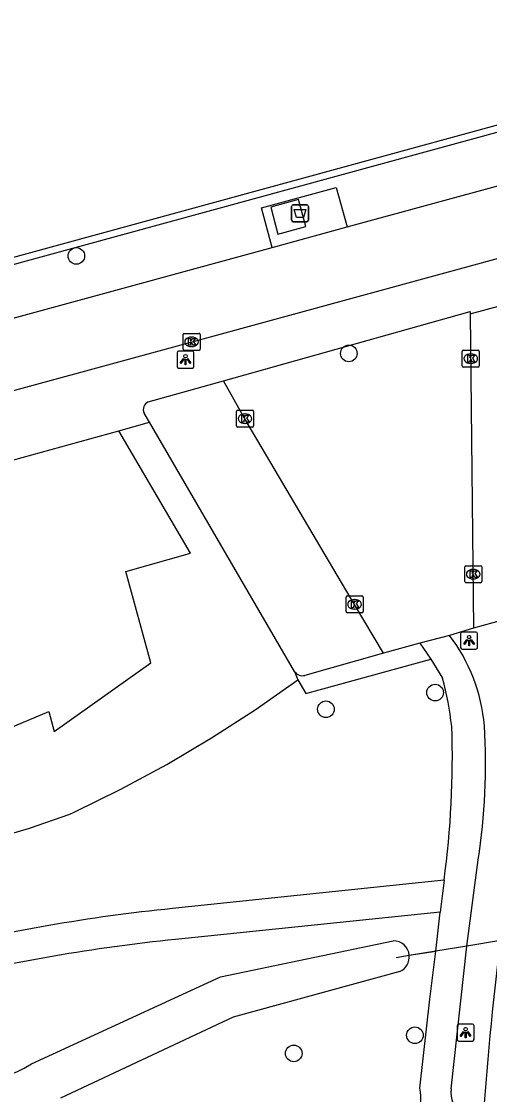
# Model space of a CAD drawing. Extents: x 159053 to 160041, y 380450 to 381422.
# Drawn here: x 159277.3 to 159304.8, y 380777.8 to 380840.9 of the extents above; entities that cross this region are included whole.
import ezdxf

# ---------------------------------------------------------------- set-up
doc = ezdxf.new("R2010")
doc.units = 0
for name, color, linetype in [('IMGEO_Afval_apart_plaats', 7, 'Continuous'), ('IMGEO_Boom', 7, 'Continuous'), ('IMGEO_Duiker', 7, 'Continuous'), ('IMGEO_Fietspad_gesloten', 7, 'Continuous'), ('IMGEO_Groenvoorziening', 7, 'Continuous'), ('IMGEO_Haag', 7, 'Continuous'), ('IMGEO_Kolk', 7, 'Continuous'), ('IMGEO_Lichtpunt', 7, 'Continuous'), ('IMGEO_Pand', 7, 'Continuous'), ('IMGEO_Parkeervlak_open', 7, 'Continuous'), ('IMGEO_Rijbaan_lokaal_open', 7, 'Continuous'), ('IMGEO_Voetpad_gesloten', 7, 'Continuous'), ('IMGEO_Voetpad_open', 7, 'Continuous'), ('IMGEO_Waterloop', 7, 'Continuous')]:
    doc.layers.add(name, color=color, linetype=linetype)

msp = doc.modelspace()

# ---------------------------------------------------------------- linework, layer by layer
at = {"layer": 'IMGEO_Afval_apart_plaats'}
for p, q in [((159293.131, 380829.206), (159293.131, 380830.006)), ((159293.131, 380830.006), (159293.131, 380829.206)), ((159293.231, 380830.106), (159294.021, 380830.106)), ((159294.021, 380830.106), (159293.231, 380830.106)), ((159294.121, 380830.006), (159294.121, 380829.206)), ((159294.121, 380829.206), (159294.121, 380830.006)), ((159294.021, 380829.106), (159293.231, 380829.106)), ((159293.231, 380829.106), (159294.021, 380829.106))]:
    msp.add_line(p, q, dxfattribs=at)
msp.add_lwpolyline([(159293.274, 380829.82), (159293.978, 380829.82), (159293.829, 380829.35), (159293.423, 380829.35), (159293.274, 380829.82)], dxfattribs=at)
for centre, start, end in [((159293.231, 380830.006), 90, 180), ((159293.231, 380830.006), 90, 180), ((159294.021, 380830.006), 0, 90), ((159294.021, 380830.006), 360, 90), ((159293.231, 380829.206), 180, 270), ((159293.231, 380829.206), 180, 270), ((159294.021, 380829.206), 270, 0), ((159294.021, 380829.206), 270, 0)]:
    msp.add_arc(centre, 0.1, start, end, dxfattribs=at)
at = {"layer": 'IMGEO_Boom'}
for centre in [(159280.479, 380827.102), (159296.496, 380821.381), (159301.567, 380801.457), (159295.15, 380800.474), (159300.381, 380781.328), (159293.258, 380780.266)]:
    msp.add_circle(centre, 0.489, dxfattribs=at)
at = {"layer": 'IMGEO_Duiker'}
msp.add_lwpolyline([(159309.13, 380787.499), (159308.168, 380787.342), (159305.408, 380786.89), (159303.424, 380786.565), (159301.6, 380786.267), (159300.05, 380786.013), (159299.272, 380785.886)], dxfattribs=at)
at = {"layer": 'IMGEO_Fietspad_gesloten'}
for points in [[(159300.667, 380804.356), (159301.306, 380803.416)], [(159301.306, 380803.416), (159302.005, 380802.3)], [(159302.504, 380778.189), (159303.424, 380786.565), (159304.097, 380791.628)], [(159302.09, 380790.43), (159301.874, 380788.552)], [(159301.6, 380786.267), (159301.874, 380788.552)], [(159300.664, 380778.22), (159301.262, 380783.442), (159301.6, 380786.267)]]:
    msp.add_lwpolyline(points, dxfattribs=at)
for centre, radius, start, end in [((159294.266, 380798.617), 10.242, 4.95454, 37.25909), ((159282.474, 380797.101), 20.211, 6.72467, 14.90528), ((159249.786, 380797.599), 52.794, 352.19502, 2.02832), ((159267.307, 380797.312), 37.226, 351.21744, 3.37281), ((159297.375, 380777.578), 3.351, 339.65386, 11.04456), ((159304.893, 380778.042), 2.394, 176.47822, 256.5097)]:
    msp.add_arc(centre, radius, start, end, dxfattribs=at)
at = {"layer": 'IMGEO_Groenvoorziening'}
for points in [[(159254.746, 380791.81), (159256.178, 380791.551), (159258.377, 380791.255), (159260.588, 380791.077), (159262.806, 380791.02), (159265.023, 380791.083), (159267.234, 380791.265), (159267.972, 380791.349), (159270.447, 380791.707), (159272.901, 380792.184), (159275.33, 380792.779), (159277.727, 380793.489), (159280.088, 380794.313), (159280.344, 380794.432), (159283.094, 380795.779), (159285.789, 380797.233), (159288.425, 380798.792), (159290.998, 380800.453), (159293.504, 380802.213)], [(159300.049, 380786.029), (159301.6, 380786.267)]]:
    msp.add_lwpolyline(points, dxfattribs=at)
at = {"layer": 'IMGEO_Haag'}
for points in [[(159416.656, 380864.403), (159416.707, 380864.21), (159357.585, 380848.689), (159343.492, 380844.837), (159340.652, 380844.061), (159220.908, 380811.334), (159220.855, 380811.527), (159220.802, 380811.72)], [(159340.546, 380844.447), (159220.802, 380811.72)]]:
    msp.add_lwpolyline(points, dxfattribs=at)
at = {"layer": 'IMGEO_Kolk'}
for p, q in [((159286.749, 380821.63), (159286.749, 380822.482)), ((159286.824, 380822.556), (159287.676, 380822.556)), ((159287.237, 380822.336), (159287.262, 380822.336)), ((159287.75, 380822.482), (159287.75, 380821.63)), ((159287.676, 380821.556), (159286.824, 380821.556)), ((159287.26, 380821.776), (159287.235, 380821.776)), ((159303.163, 380820.644), (159303.163, 380821.496)), ((159303.238, 380821.57), (159304.09, 380821.57)), ((159303.651, 380821.35), (159303.676, 380821.35)), ((159304.164, 380821.496), (159304.164, 380820.644)), ((159303.674, 380820.79), (159303.649, 380820.79)), ((159304.09, 380820.57), (159303.238, 380820.57)), ((159289.889, 380817.118), (159289.889, 380817.97)), ((159289.964, 380818.044), (159290.816, 380818.044)), ((159290.377, 380817.824), (159290.402, 380817.824)), ((159290.89, 380817.97), (159290.89, 380817.118)), ((159290.816, 380817.044), (159289.964, 380817.044)), ((159290.4, 380817.264), (159290.375, 380817.264)), ((159303.307, 380807.984), (159303.307, 380808.836)), ((159303.382, 380808.91), (159304.234, 380808.91)), ((159304.308, 380808.836), (159304.308, 380807.984)), ((159303.818, 380808.13), (159303.793, 380808.13)), ((159303.795, 380808.69), (159303.82, 380808.69)), ((159304.234, 380807.91), (159303.382, 380807.91)), ((159296.33, 380806.213), (159296.33, 380807.065)), ((159296.405, 380807.139), (159297.257, 380807.139)), ((159296.818, 380806.919), (159296.843, 380806.919)), ((159297.331, 380807.065), (159297.331, 380806.213)), ((159296.841, 380806.359), (159296.816, 380806.359)), ((159297.257, 380806.139), (159296.405, 380806.139))]:
    msp.add_line(p, q, dxfattribs=at)
for points in [[(159286.749, 380821.63), (159286.749, 380822.482)], [(159286.824, 380822.556), (159287.676, 380822.556)], [(159287.07, 380822.256), (159287.193, 380822.256), (159287.193, 380822.105), (159287.323, 380822.256), (159287.487, 380822.256), (159287.341, 380822.105), (159287.494, 380821.856), (159287.342, 380821.856), (159287.257, 380822.02), (159287.193, 380821.953), (159287.193, 380821.856), (159287.07, 380821.856), (159287.07, 380822.256)], [(159287.75, 380822.482), (159287.75, 380821.63)], [(159287.676, 380821.556), (159286.824, 380821.556)], [(159303.163, 380820.644), (159303.163, 380821.496)], [(159303.238, 380821.57), (159304.09, 380821.57)], [(159304.164, 380821.496), (159304.164, 380820.644)], [(159303.484, 380821.27), (159303.607, 380821.27), (159303.607, 380821.119), (159303.737, 380821.27), (159303.901, 380821.27), (159303.755, 380821.119), (159303.908, 380820.87), (159303.756, 380820.87), (159303.671, 380821.034), (159303.607, 380820.967), (159303.607, 380820.87), (159303.484, 380820.87), (159303.484, 380821.27)], [(159304.09, 380820.57), (159303.238, 380820.57)], [(159289.889, 380817.118), (159289.889, 380817.97)], [(159289.964, 380818.044), (159290.816, 380818.044)], [(159290.21, 380817.744), (159290.333, 380817.744), (159290.333, 380817.593), (159290.463, 380817.744), (159290.627, 380817.744), (159290.481, 380817.593), (159290.634, 380817.344), (159290.482, 380817.344), (159290.397, 380817.508), (159290.333, 380817.441), (159290.333, 380817.344), (159290.21, 380817.344), (159290.21, 380817.744)], [(159290.89, 380817.97), (159290.89, 380817.118)], [(159290.816, 380817.044), (159289.964, 380817.044)], [(159303.307, 380807.984), (159303.307, 380808.836)], [(159303.382, 380808.91), (159304.234, 380808.91)], [(159304.308, 380808.836), (159304.308, 380807.984)], [(159303.628, 380808.61), (159303.751, 380808.61), (159303.751, 380808.459), (159303.881, 380808.61), (159304.045, 380808.61), (159303.899, 380808.459), (159304.052, 380808.21), (159303.9, 380808.21), (159303.815, 380808.374), (159303.751, 380808.307), (159303.751, 380808.21), (159303.628, 380808.21), (159303.628, 380808.61)], [(159304.234, 380807.91), (159303.382, 380807.91)], [(159296.33, 380806.213), (159296.33, 380807.065)], [(159296.405, 380807.139), (159297.257, 380807.139)], [(159297.331, 380807.065), (159297.331, 380806.213)], [(159296.651, 380806.839), (159296.774, 380806.839), (159296.774, 380806.688), (159296.904, 380806.839), (159297.068, 380806.839), (159296.922, 380806.688), (159297.075, 380806.439), (159296.923, 380806.439), (159296.838, 380806.603), (159296.774, 380806.536), (159296.774, 380806.439), (159296.651, 380806.439), (159296.651, 380806.839)], [(159297.257, 380806.139), (159296.405, 380806.139)]]:
    msp.add_lwpolyline(points, dxfattribs=at)
for centre, start, end in [((159286.826, 380822.48), 91.55205, 178.44795), ((159286.826, 380822.48), 91.55205, 178.44795), ((159287.674, 380822.48), 1.55205, 88.44795), ((159287.674, 380822.48), 1.55205, 88.44795), ((159286.826, 380821.632), 181.55205, 268.44795), ((159286.826, 380821.632), 181.55205, 268.44795), ((159287.674, 380821.632), 271.55205, 358.44795), ((159287.674, 380821.632), 271.55205, 358.44795), ((159303.24, 380821.494), 91.55205, 178.44795), ((159303.24, 380821.494), 91.55205, 178.44795), ((159304.088, 380821.494), 1.55205, 88.44795), ((159304.088, 380821.494), 1.55205, 88.44795), ((159303.24, 380820.646), 181.55205, 268.44795), ((159303.24, 380820.646), 181.55205, 268.44795), ((159304.088, 380820.646), 271.55205, 358.44795), ((159304.088, 380820.646), 271.55205, 358.44795), ((159289.966, 380817.968), 91.55205, 178.44795), ((159289.966, 380817.968), 91.55205, 178.44795), ((159290.814, 380817.968), 1.55205, 88.44795), ((159290.814, 380817.968), 1.55205, 88.44795), ((159289.966, 380817.12), 181.55205, 268.44795), ((159289.966, 380817.12), 181.55205, 268.44795), ((159290.814, 380817.12), 271.55205, 358.44795), ((159290.814, 380817.12), 271.55205, 358.44795), ((159303.384, 380808.834), 91.55205, 178.44795), ((159303.384, 380808.834), 91.55205, 178.44795), ((159304.232, 380808.834), 1.55205, 88.44795), ((159304.232, 380808.834), 1.55205, 88.44795), ((159303.384, 380807.986), 181.55205, 268.44795), ((159303.384, 380807.986), 181.55205, 268.44795), ((159304.232, 380807.986), 271.55205, 358.44795), ((159304.232, 380807.986), 271.55205, 358.44795), ((159296.407, 380807.063), 91.55205, 178.44795), ((159296.407, 380807.063), 91.55205, 178.44795), ((159297.255, 380807.063), 1.55205, 88.44795), ((159297.255, 380807.063), 1.55205, 88.44795), ((159296.407, 380806.215), 181.55205, 268.44795), ((159296.407, 380806.215), 181.55205, 268.44795), ((159297.255, 380806.215), 271.55205, 358.44795), ((159297.255, 380806.215), 271.55205, 358.44795)]:
    msp.add_arc(centre, 0.0765, start, end, dxfattribs=at)
for centre, major_axis, ratio, start_param, end_param in [((159287.236, 380822.056), (-0.387, 0.002), 0.722429, 4.712389, 7.853982), ((159287.261, 380822.056), (-0.39, 0.002), 0.717154, 1.570796, 4.712389), ((159303.65, 380821.07), (-0.387, 0.002), 0.722429, 4.712389, 7.853982), ((159303.675, 380821.07), (-0.39, 0.002), 0.717154, 1.570796, 4.712389), ((159290.376, 380817.544), (-0.387, 0.002), 0.722429, 4.712389, 7.853982), ((159290.401, 380817.544), (-0.39, 0.002), 0.717154, 1.570796, 4.712389), ((159303.794, 380808.41), (-0.387, 0.002), 0.722429, 4.712389, 7.853982), ((159303.819, 380808.41), (-0.39, 0.002), 0.717154, 1.570796, 4.712389), ((159296.817, 380806.639), (-0.387, 0.002), 0.722429, 4.712389, 7.853982), ((159296.842, 380806.639), (-0.39, 0.002), 0.717154, 1.570796, 4.712389)]:
    msp.add_ellipse(centre, major_axis=major_axis, ratio=ratio, start_param=start_param, end_param=end_param, dxfattribs=at)
at = {"layer": 'IMGEO_Lichtpunt'}
for p, q in [((159286.398, 380821.419), (159286.398, 380820.612)), ((159286.398, 380821.419), (159286.398, 380820.612)), ((159287.3, 380821.514), (159286.492, 380821.514)), ((159287.3, 380821.514), (159286.492, 380821.514)), ((159287.394, 380820.612), (159287.394, 380821.419)), ((159287.394, 380820.612), (159287.394, 380821.419)), ((159286.492, 380820.518), (159287.3, 380820.518)), ((159286.492, 380820.518), (159287.3, 380820.518)), ((159303.968, 380805.011), (159303.16, 380805.011)), ((159303.968, 380805.011), (159303.16, 380805.011)), ((159303.066, 380804.916), (159303.066, 380804.109)), ((159303.066, 380804.916), (159303.066, 380804.109)), ((159304.062, 380804.109), (159304.062, 380804.916)), ((159304.062, 380804.109), (159304.062, 380804.916)), ((159303.16, 380804.015), (159303.968, 380804.015)), ((159303.16, 380804.015), (159303.968, 380804.015)), ((159302.861, 380781.891), (159302.861, 380781.084)), ((159302.861, 380781.891), (159302.861, 380781.084)), ((159303.763, 380781.986), (159302.955, 380781.986)), ((159303.763, 380781.986), (159302.955, 380781.986)), ((159303.857, 380781.084), (159303.857, 380781.891)), ((159303.857, 380781.084), (159303.857, 380781.891)), ((159302.955, 380780.99), (159303.763, 380780.99)), ((159302.955, 380780.99), (159303.763, 380780.99))]:
    msp.add_line(p, q, dxfattribs=at)
for points in [[(159286.772, 380821.083), (159286.811, 380821.055), (159286.623, 380820.793), (159286.585, 380820.82), (159286.772, 380821.083)], [(159286.874, 380821.035), (159286.921, 380821.035), (159286.921, 380820.713), (159286.874, 380820.713), (159286.874, 380821.035)], [(159286.984, 380821.055), (159287.022, 380821.082), (159287.209, 380820.82), (159287.17, 380820.792), (159286.984, 380821.055)], [(159303.44, 380804.58), (159303.479, 380804.552), (159303.291, 380804.29), (159303.253, 380804.317), (159303.44, 380804.58)], [(159303.542, 380804.532), (159303.589, 380804.532), (159303.589, 380804.21), (159303.542, 380804.21), (159303.542, 380804.532)], [(159303.652, 380804.552), (159303.69, 380804.579), (159303.877, 380804.317), (159303.838, 380804.289), (159303.652, 380804.552)], [(159303.235, 380781.555), (159303.274, 380781.527), (159303.086, 380781.265), (159303.048, 380781.292), (159303.235, 380781.555)], [(159303.337, 380781.507), (159303.384, 380781.507), (159303.384, 380781.185), (159303.337, 380781.185), (159303.337, 380781.507)], [(159303.447, 380781.527), (159303.485, 380781.554), (159303.672, 380781.292), (159303.633, 380781.264), (159303.447, 380781.527)]]:
    msp.add_lwpolyline(points, dxfattribs=at)
for centre in [(159286.897, 380821.217), (159303.565, 380804.714), (159303.36, 380781.689)]:
    msp.add_circle(centre, 0.0994, dxfattribs=at)
for centre, start, end in [((159286.492, 380821.419), 90, 180), ((159286.492, 380821.419), 90, 180), ((159287.3, 380821.419), 0, 90), ((159287.3, 380821.419), 0, 90), ((159286.492, 380820.612), 180, 270), ((159286.492, 380820.612), 180, 270), ((159287.3, 380820.612), 270, 0), ((159287.3, 380820.612), 270, 360), ((159303.16, 380804.916), 90, 180), ((159303.16, 380804.916), 90, 180), ((159303.968, 380804.916), 0, 90), ((159303.968, 380804.916), 0, 90), ((159303.16, 380804.109), 180, 270), ((159303.16, 380804.109), 180, 270), ((159303.968, 380804.109), 270, 0), ((159303.968, 380804.109), 270, 360), ((159302.955, 380781.891), 90, 180), ((159302.955, 380781.891), 90, 180), ((159303.763, 380781.891), 0, 90), ((159303.763, 380781.891), 0, 90), ((159302.955, 380781.084), 180, 270), ((159302.955, 380781.084), 180, 270), ((159303.763, 380781.084), 270, 0), ((159303.763, 380781.084), 270, 360)]:
    msp.add_arc(centre, 0.0946, start, end, dxfattribs=at)
at = {"layer": 'IMGEO_Pand'}
for points in [[(159255.941, 380809.439), (159256.061, 380801.105), (159256.06, 380799.822), (159260.401, 380799.835), (159260.731, 380798.601), (159261.426, 380796.003), (159269.669, 380797.498), (159269.86, 380796.567), (159278.866, 380800.355), (159279.179, 380799.164), (159284.854, 380803.201), (159283.397, 380808.563), (159287.184, 380809.638), (159282.971, 380816.83)], [(159274.43, 380814.477), (159282.971, 380816.83)]]:
    msp.add_lwpolyline(points, dxfattribs=at)
at = {"layer": 'IMGEO_Parkeervlak_open'}
msp.add_lwpolyline([(159293.311, 380802.697), (159284.773, 380817.33)], dxfattribs=at)
at = {"layer": 'IMGEO_Rijbaan_lokaal_open'}
for points in [[(159296.393, 380828.81), (159310.422, 380832.636), (159318.548, 380834.869)], [(159265.828, 380816.188), (159272.965, 380818.161), (159287.285, 380822.066), (159311.901, 380828.765), (159319.62, 380830.875)], [(159291.981, 380827.607), (159296.393, 380828.81)], [(159264.76, 380820.184), (159291.981, 380827.607)], [(159289.126, 380819.773), (159303.632, 380823.832), (159303.636, 380823.695)], [(159303.636, 380823.695), (159303.822, 380805.234)], [(159298.539, 380803.766), (159296.832, 380806.639), (159290.391, 380817.544), (159289.126, 380819.773)], [(159303.822, 380805.234), (159302.417, 380804.818)], [(159300.667, 380804.356), (159298.539, 380803.766)], [(159302.417, 380804.818), (159300.667, 380804.356)]]:
    msp.add_lwpolyline(points, dxfattribs=at)
at = {"layer": 'IMGEO_Voetpad_gesloten'}
msp.add_lwpolyline([(159293.961, 380828.838), (159293.534, 380830.412), (159291.912, 380829.97), (159292.32, 380828.381), (159293.961, 380828.838)], dxfattribs=at)
at = {"layer": 'IMGEO_Voetpad_open'}
for points in [[(159291.981, 380827.607), (159291.367, 380829.924), (159295.75, 380831.125), (159296.393, 380828.81)], [(159303.636, 380823.695), (159308.11, 380824.916)], [(159284.703, 380818.53), (159289.126, 380819.773)], [(159284.773, 380817.33), (159284.464, 380817.876)], [(159282.971, 380816.83), (159284.773, 380817.33)], [(159308.363, 380806.493), (159303.822, 380805.234)], [(159298.539, 380803.766), (159293.91, 380802.469)], [(159293.504, 380802.213), (159293.977, 380801.412), (159301.306, 380803.416)], [(159293.311, 380802.697), (159293.504, 380802.213)], [(159302.09, 380790.43), (159286.128, 380788.769)], [(159301.874, 380788.552), (159286.304, 380786.954)], [(159278.865, 380787.77), (159267.325, 380785.664)], [(159279.154, 380785.98), (159267.607, 380783.889)]]:
    msp.add_lwpolyline(points, dxfattribs=at)
for centre, radius, start, end in [((159284.888, 380818.092), 0.475, 112.83949, 207.01152), ((159293.762, 380802.981), 0.533, 212.18417, 286.13874), ((159295.543, 380693.417), 95.816, 95.63915, 100.02423), ((159297.481, 380678.177), 109.35, 95.86647, 99.64813), ((159496.361, 380762.917), 192.451, 172.84436, 176.1874)]:
    msp.add_arc(centre, radius, start, end, dxfattribs=at)
at = {"layer": 'IMGEO_Waterloop'}
for points in [[(159277.843, 380779.643), (159288.948, 380784.765), (159299.104, 380786.881)], [(159299.49, 380785.077), (159289.702, 380782.395), (159279.546, 380777.627)]]:
    msp.add_lwpolyline(points, dxfattribs=at)
for centre, radius, start, end in [((159299.111, 380785.938), 0.943, 5.51305, 90.41211), ((159299.108, 380785.941), 0.945, 293.82083, 5.33755), ((159273.996, 380785.863), 7.314, 241.21952, 301.73482)]:
    msp.add_arc(centre, radius, start, end, dxfattribs=at)

doc.saveas('drawing.dxf')
